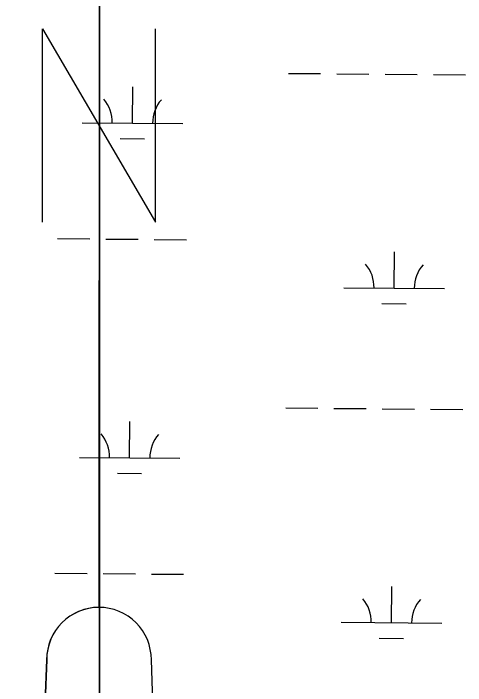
# Model space of a CAD drawing. Extents: x 3271442 to 3309282, y 752266 to 777610.
# Drawn here: x 3300227 to 3300676, y 772944 to 773612 of the extents above; entities that cross this region are included whole.
import ezdxf

# ---------------------------------------------------------------- set-up
doc = ezdxf.new("R2010")
doc.units = 0
for name, color, linetype in [('V-ANNO-SYMB', 7, 'Continuous'), ('V-SITE-VEGE', 7, 'Continuous'), ('V-WETL-SWMP', 7, 'Continuous')]:
    doc.layers.add(name, color=color, linetype=linetype)

msp = doc.modelspace()

# ---------------------------------------------------------------- linework, layer by layer
at = {"layer": 'V-ANNO-SYMB'}
for p, q in [((3300311.69, 773021.74), (3300311.69, 773346.74)), ((3300311.69, 773021.74), (3300311.69, 772106.74)), ((3300311.69, 773021.74), (3300311.69, 772106.74)), ((3300226.68, 772021.74), (3300259.69, 772969.74)), ((3300259.69, 772969.74), (3300226.69, 772021.74)), ((3300396.69, 772021.74), (3300363.69, 772969.74))]:
    msp.add_line(p, q, dxfattribs=at)
msp.add_lwpolyline([(3300255.69, 773404.76), (3300255.69, 773596.76), (3300367.69, 773404.76), (3300367.69, 773596.76)], dxfattribs=at)
for centre, start, end in [((3300311.68, 772969.74), 89.99669, 179.99999), ((3300311.69, 772969.74), 90.00331, 180.00001), ((3300311.69, 772969.74), 0.00001, 90.00331)]:
    msp.add_arc(centre, 52, start, end, dxfattribs=at)
at = {"layer": 'V-SITE-VEGE'}
for p, q in [((3300312.32, 775834.63), (3300312.32, 772479.12)), ((3300312.32, 770557.7), (3300312.32, 775834.63))]:
    msp.add_line(p, q, dxfattribs=at)
at = {"layer": 'V-WETL-SWMP'}
for p, q in [((3300499.91, 773552.6), (3300531.91, 773552.34)), ((3300547.91, 773552.21), (3300579.91, 773551.94)), ((3300595.91, 773551.81), (3300627.9, 773551.55)), ((3300643.9, 773551.42), (3300675.9, 773551.15)), ((3300344.9, 773503.14), (3300345.2, 773539.14)), ((3300294.91, 773503.55), (3300394.9, 773502.72)), ((3300332.78, 773487.81), (3300356.78, 773487.61)), ((3300270.55, 773388.31), (3300302.55, 773388.05)), ((3300318.55, 773387.92), (3300350.55, 773387.65)), ((3300366.55, 773387.52), (3300398.54, 773387.26)), ((3300605, 773339.13), (3300605.3, 773375.13)), ((3300555, 773339.54), (3300655, 773338.72)), ((3300592.87, 773323.8), (3300616.87, 773323.6)), ((3300497.17, 773219.94), (3300529.17, 773219.68)), ((3300545.17, 773219.54), (3300577.17, 773219.28)), ((3300593.17, 773219.15), (3300625.16, 773218.89)), ((3300641.16, 773218.75), (3300673.16, 773218.49)), ((3300342.16, 773170.47), (3300342.46, 773206.47)), ((3300292.17, 773170.88), (3300392.16, 773170.06)), ((3300330.04, 773155.14), (3300354.04, 773154.94)), ((3300267.81, 773055.65), (3300299.81, 773055.39)), ((3300315.81, 773055.25), (3300347.81, 773054.99)), ((3300363.81, 773054.86), (3300395.8, 773054.6)), ((3300602.26, 773006.46), (3300602.55, 773042.46)), ((3300552.26, 773006.88), (3300652.26, 773006.05)), ((3300590.13, 772991.13), (3300614.13, 772990.93))]:
    msp.add_line(p, q, dxfattribs=at)
for centre, start, end in [((3300289.67, 773504.07), 358.75626, 40.29991), ((3300400.15, 773503.16), 138.75625, 180.29991), ((3300549.76, 773340.06), 358.75626, 40.29991), ((3300660.24, 773339.15), 138.75625, 180.29991), ((3300286.93, 773171.4), 358.75626, 40.29991), ((3300397.41, 773170.49), 138.75625, 180.29991), ((3300547.02, 773007.39), 358.75626, 40.29991), ((3300657.5, 773006.48), 138.75625, 180.29991)]:
    msp.add_arc(centre, 35.25, start, end, dxfattribs=at)

doc.saveas('drawing.dxf')
